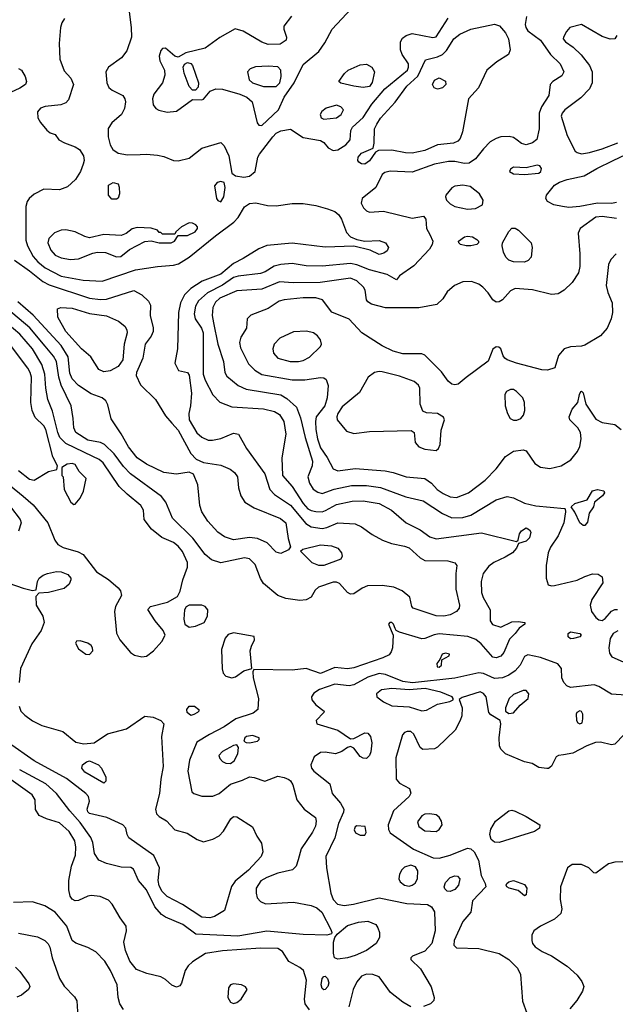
# Model space of a CAD drawing. Extents: x 1173029 to 1307123, y 522559 to 678521.
# Tile 257 of 623: x 1246283 to 1250048, y 589642 to 595865. Entities that reach past the tile are written whole.
import ezdxf

# ---------------------------------------------------------------- set-up
doc = ezdxf.new("R2010")
doc.units = 0

msp = doc.modelspace()

# ---------------------------------------------------------------- linework, layer by layer
at = {"layer": '0CON10XD'}
for points in [[(1246975.8, 595915), (1246988.7, 595815), (1246989.1, 595755), (1246961.1, 595668.9), (1246926.3, 595623.7), (1246844.8, 595565.2), (1246826.9, 595535), (1246833.3, 595465), (1246846.9, 595436.9), (1246868.6, 595418.6), (1246935, 595386.1), (1246948.2, 595365), (1246951.3, 595345), (1246946.3, 595303.7), (1246926.8, 595265), (1246866.8, 595213.2), (1246842.4, 595177.6), (1246842.3, 595125), (1246854.7, 595074.7), (1246871.9, 595045), (1246905, 595020.9), (1246965, 595011.5), (1247045, 595012.3), (1247085, 595015.4), (1247155, 595009.6), (1247195, 595000.5), (1247255, 594975.6), (1247285, 594972.5), (1247355, 594990), (1247435, 595052.9), (1247555, 595088.6), (1247575, 595068), (1247605.6, 595005), (1247624.3, 594894.3), (1247647.9, 594877.9), (1247699.3, 594869.3), (1247735, 594876.2), (1247772.7, 594905), (1247789.1, 594995), (1247799.1, 595015), (1247882.6, 595125), (1247905, 595146.8), (1247935, 595163.4), (1247995, 595173.1), (1248075, 595120), (1248185, 595101.2), (1248205, 595089.4), (1248234, 595054), (1248265, 595037.5), (1248295, 595041.9), (1248345, 595074.1), (1248372.3, 595105), (1248377.1, 595165), (1248387.7, 595185), (1248455, 595246.1), (1248509.9, 595330.1), (1248592, 595428), (1248734.1, 595545), (1248741.6, 595565), (1248740.3, 595585), (1248701.5, 595645), (1248690.5, 595675), (1248690.5, 595725), (1248702.7, 595747.3), (1248725.8, 595765), (1248765, 595776.8), (1248895, 595753.3), (1248915, 595755.7), (1248992.9, 595875)], [(1248002.2, 595887.8), (1247953.3, 595825), (1247952.9, 595805), (1247970.8, 595755), (1247967.5, 595735), (1247928.8, 595711.2), (1247855, 595709.1), (1247815, 595722.5), (1247695, 595792.5), (1247645, 595807.5), (1247548.2, 595751.8), (1247455.8, 595685.8), (1247332.5, 595655), (1247285, 595627.5), (1247264, 595634), (1247205, 595684), (1247185, 595682), (1247175, 595671.2), (1247165.7, 595635), (1247170, 595605), (1247198.8, 595545), (1247200, 595515), (1247185.6, 595465), (1247131.5, 595395), (1247122.2, 595365), (1247127.6, 595327.6), (1247144.3, 595304.3), (1247162.9, 595292.9), (1247215, 595280), (1247275, 595286.2), (1247375, 595360), (1247435, 595357.5), (1247445, 595362.5), (1247487.5, 595412.5), (1247522.7, 595427.3), (1247565, 595426.3), (1247675, 595394.7), (1247719.4, 595375), (1247751.9, 595345), (1247783.8, 595213.8), (1247795, 595198), (1247815, 595195.7), (1247918.5, 595295), (1247955.2, 595375), (1248017.6, 595465), (1248075, 595581.9), (1248175.3, 595664.7), (1248212, 595718), (1248258.6, 595805), (1248380, 595935)], [(1249486.1, 595885), (1249478.4, 595835), (1249481.8, 595815), (1249494.8, 595794.8), (1249575, 595736.2), (1249637.9, 595645), (1249699.1, 595585), (1249723.1, 595535), (1249710.7, 595509.3), (1249652.5, 595475), (1249635.6, 595455), (1249627.8, 595385), (1249582.5, 595315), (1249567.1, 595275), (1249566.4, 595175), (1249552.6, 595107.4), (1249525, 595087.5), (1249485, 595073.2), (1249455, 595082.9), (1249427.5, 595102.5), (1249405, 595120), (1249376.8, 595126.8), (1249325, 595124.4), (1249295, 595114.4), (1249257.9, 595092.1), (1249215, 595049.4), (1249164.8, 594985.2), (1249125, 594958), (1249095, 594955.9), (1249035, 594968.8), (1248995, 594968.3), (1248905, 594952.8), (1248765, 594900.4), (1248625, 594907.8), (1248591.1, 594898.9), (1248575, 594887.1), (1248535, 594803.5), (1248447.5, 594735), (1248442.9, 594705), (1248457.1, 594675), (1248475, 594657.1), (1248495, 594649.4), (1248582.5, 594655), (1248765, 594610), (1248835, 594624), (1248850.8, 594605), (1248855.7, 594545), (1248876.8, 594506.8), (1248894.5, 594465), (1248890.9, 594445), (1248874.6, 594415), (1248775, 594309.5), (1248683.3, 594245), (1248665, 594220), (1248606.2, 594255), (1248493.8, 594283.8), (1248414.5, 594314.5), (1248375, 594323.5), (1248195, 594307.3), (1248095, 594309.1), (1248005, 594322.9), (1247935, 594317.6), (1247892.9, 594307.1), (1247835, 594270.8), (1247805, 594259.7), (1247665, 594244.8), (1247635, 594235.7), (1247565, 594187.5), (1247471.4, 594138.6), (1247412.7, 594087.3), (1247395.3, 594055), (1247386.7, 594005), (1247392, 593975), (1247432, 593915), (1247442.4, 593885), (1247443, 593625), (1247455, 593585.6), (1247503.4, 593493.4), (1247548.3, 593448.3), (1247625, 593418.5), (1247825.2, 593405.2), (1247895, 593388.2), (1247925, 593370), (1247952.4, 593325), (1247966.7, 593245), (1247940.5, 593095), (1247945, 592984), (1248005.2, 592915.2), (1248075, 592807.2), (1248105, 592774.2), (1248125, 592762.1), (1248155, 592755.8), (1248195, 592755.2), (1248217.4, 592762.6), (1248285, 592800.3), (1248385, 592822.6), (1248455, 592823.1), (1248555, 592806.5), (1248634.1, 592764.1), (1248725.4, 592685.4), (1248815, 592640), (1248876.3, 592596.3), (1248915, 592583.5), (1249201.9, 592621.9), (1249423, 592567), (1249433.8, 592576.2), (1249443.1, 592615), (1249455, 592634.3), (1249485, 592652.2), (1249505, 592641.4), (1249514.4, 592625), (1249505, 592590.8), (1249485, 592569.4), (1249436.7, 592553.3), (1249424.2, 592525), (1249399.4, 592495), (1249351.3, 592468.7), (1249280, 592435), (1249249.5, 592410.5), (1249213.9, 592365), (1249199.6, 592315), (1249202.5, 592245), (1249213.3, 592213.3), (1249257.5, 592135), (1249257.1, 592065), (1249271.5, 592041.5), (1249324.1, 592025.9), (1249395, 592058.1), (1249435, 592060.8), (1249477.5, 592055), (1249477.5, 592045), (1249440.5, 592019.5), (1249416.2, 591985), (1249380.4, 591949.6), (1249344.5, 591865), (1249325, 591842.9), (1249295, 591831.5), (1249275, 591835.5), (1249200.8, 591920.8), (1249166.5, 591946.5), (1249117, 591967), (1248935, 591984.2), (1248902.7, 591977.3), (1248845, 591953.1), (1248825, 591952.1), (1248684.2, 591994.2), (1248663.8, 592003.8), (1248656, 592016), (1248646, 592045), (1248635, 592053.8), (1248622.5, 592055), (1248613.8, 592045), (1248643.9, 591973.9), (1248639.4, 591895), (1248631.4, 591868.6), (1248618.6, 591851.4), (1248579.4, 591830.6), (1248395, 591767.3), (1248355, 591762.7), (1248275, 591771.3), (1248185, 591732.2), (1248094.2, 591764.2), (1248005, 591754), (1247762.5, 591757.5), (1247756.4, 591743.6), (1247759.1, 591705), (1247793.2, 591575), (1247787.8, 591505), (1247758.8, 591481.2), (1247649.2, 591445), (1247575.2, 591394.8), (1247482.5, 591347.5), (1247402.4, 591297.6), (1247356.1, 591185), (1247345.3, 591115.3), (1247371.2, 590985), (1247383.2, 590973.2), (1247435, 590956.9), (1247505, 590958.1), (1247545, 590974.4), (1247615, 591033.6), (1247692.2, 591057.8), (1247735, 591079.2), (1247765, 591075.8), (1247832.1, 591052.1), (1247915, 591083.1), (1247954.1, 591075.9), (1247985, 591062.5), (1247995.8, 591055), (1248009.7, 591029.7), (1248035.6, 590935), (1248081.4, 590875), (1248152.5, 590822.5), (1248158.3, 590798.3), (1248153, 590767), (1248135, 590730), (1248063.3, 590625), (1248044.5, 590555.5), (1248031.4, 590515), (1248007.7, 590492.3), (1247915, 590470), (1247845, 590443.4), (1247808.6, 590421.4), (1247778.8, 590375), (1247777.1, 590345), (1247785.5, 590315), (1247805, 590291.8), (1247837.1, 590277.1), (1248015, 590287.2), (1248125.3, 590265.3), (1248161.7, 590251.7), (1248192.7, 590225), (1248250.8, 590115), (1248256.7, 590095), (1248253.3, 590086.7), (1248225, 590079.2), (1248075, 590082.5), (1247845, 590104.7), (1247661.3, 590071.3), (1247574.2, 590075.8), (1247395.9, 590085.9), (1247315, 590146.6), (1247205, 590191.8), (1247178.7, 590208.7), (1247137.7, 590257.7), (1247085, 590364.5), (1247034.2, 590425), (1247002.5, 590495), (1246985, 590506.7), (1246925, 590508.9), (1246831.7, 590531.7), (1246783.5, 590553.5), (1246756.5, 590595), (1246745.5, 590665), (1246732.1, 590695), (1246665, 590791.6), (1246599.3, 590865), (1246515.4, 590975), (1246447.5, 591035), (1246283.3, 591123.3)], [(1246567, 595873), (1246550, 595845), (1246542, 595815), (1246533.1, 595715), (1246536.9, 595615), (1246565, 595541.2), (1246605.8, 595495), (1246622.9, 595455), (1246592.1, 595357.9), (1246575, 595340), (1246542.9, 595327.1), (1246445, 595315.9), (1246414.7, 595305.3), (1246396.4, 595283.6), (1246398.5, 595245), (1246415, 595214.3), (1246455, 595166.7), (1246475, 595150), (1246508.3, 595138.3), (1246530, 595105), (1246565.7, 595085.7), (1246635, 595061.9), (1246660.8, 595045), (1246685.6, 595005), (1246690, 594975), (1246685, 594952.5), (1246668.6, 594905), (1246636.1, 594853.9), (1246585, 594809.5), (1246535, 594790.4), (1246435, 594794.5), (1246375, 594762.7), (1246342.9, 594735), (1246330, 594715), (1246321.8, 594685), (1246322.1, 594472.1), (1246333.2, 594435), (1246368.5, 594368.5), (1246397.1, 594335), (1246445, 594297.2), (1246544.8, 594244.8), (1246685, 594219.4), (1246805, 594212.9), (1247015, 594283.1), (1247155, 594305.3), (1247255, 594313.5), (1247287.7, 594322.3), (1247355, 594364), (1247520.4, 594499.6), (1247636.2, 594585), (1247664.1, 594615), (1247705, 594681.8), (1247735, 594702.9), (1247775, 594706.4), (1247850.6, 594690.6), (1247905, 594687.7), (1248005, 594703.1), (1248075, 594702.7), (1248155, 594691.4), (1248229.7, 594669.7), (1248275, 594651.8), (1248301.3, 594631.3), (1248318.2, 594605), (1248349.4, 594519.4), (1248375, 594491.9), (1248415, 594475.5), (1248465, 594465.5), (1248555, 594469.5), (1248596, 594455), (1248613.8, 594425), (1248606.2, 594405), (1248585, 594389.2), (1248555, 594381.4), (1248498.3, 594408.3), (1248394.5, 594434.5), (1248215, 594427.2), (1248005, 594451.9), (1247845, 594438), (1247795, 594417.2), (1247696.5, 594355), (1247635, 594324.8), (1247555, 594257.3), (1247437.4, 594212.6), (1247364.5, 594165.5), (1247325.8, 594125), (1247299.5, 594075), (1247287.7, 594015), (1247280.9, 593785), (1247264, 593695), (1247287, 593647), (1247345, 593636), (1247355, 593617.5), (1247369.2, 593505), (1247363.5, 593425), (1247352.3, 593375), (1247354.1, 593335), (1247402.6, 593252.6), (1247435, 593225.4), (1247475, 593207.9), (1247502.8, 593207.2), (1247555, 593217.8), (1247635, 593251.9), (1247665.5, 593245.5), (1247717.1, 593155), (1247833.1, 592995), (1247865.4, 592895), (1247894.8, 592864.8), (1247995, 592797.5), (1248091.5, 592681.5), (1248125, 592659.4), (1248195, 592648), (1248225.3, 592654.7), (1248295, 592684.4), (1248405, 592677.5), (1248445, 592659.4), (1248510.7, 592610.7), (1248577.5, 592575), (1248633.8, 592553.8), (1248715, 592538.2), (1248745, 592526.7), (1248815, 592464.2), (1248845, 592446.8), (1248990, 592445), (1249035, 592432.5), (1249047.1, 592415), (1249040.6, 592365), (1249040.5, 592265), (1249063.1, 592165), (1249061.9, 592145), (1249045, 592124.5), (1249005, 592103.1), (1248965, 592095.3), (1248915, 592096.5), (1248771.2, 592145), (1248761.2, 592155), (1248750, 592215), (1248702, 592255), (1248647.6, 592277.6), (1248575, 592289.6), (1248482.4, 592287.6), (1248447.4, 592272.6), (1248395, 592235.7), (1248375, 592234.2), (1248355, 592244.2), (1248305, 592300.5), (1248285, 592309.6), (1248265, 592309.2), (1248172.4, 592277.6), (1248151.8, 592258.2), (1248125, 592215.8), (1248095, 592198.1), (1248055, 592193.1), (1247965, 592205.7), (1247915, 592226), (1247825, 592300.8), (1247805, 592332), (1247771.9, 592421.9), (1247735, 592457.3), (1247703.4, 592463.4), (1247555, 592431.9), (1247495, 592450), (1247455, 592485.5)], [(1248465, 594952.2), (1248444.6, 594954.6), (1248428, 594965), (1248421.4, 594975), (1248421.9, 594995), (1248445, 595021.5), (1248517.5, 595052.5), (1248524.6, 595085), (1248527.1, 595175), (1248540.3, 595205), (1248565, 595241.5), (1248656.6, 595343.4), (1248731.1, 595445), (1248801.1, 595508.9), (1248848, 595612), (1248925, 595630), (1248955.2, 595644.8), (1248980.7, 595669.3), (1249028.7, 595745), (1249065, 595773.5), (1249135, 595804.2), (1249285, 595836.7), (1249315.4, 595825.4), (1249355, 595782.5), (1249372.7, 595745), (1249384.4, 595675), (1249374.2, 595645), (1249298.8, 595598.8), (1249235.6, 595545), (1249184.3, 595435), (1249119.4, 595365), (1249083.4, 595156.6), (1249067.5, 595115), (1249052.3, 595097.7), (1249025, 595084.7), (1248925, 595074.6), (1248845, 595037.4), (1248765, 595021.8), (1248722.6, 595022.6), (1248635, 595039.5), (1248552.1, 595037.9), (1248531.7, 595028.3), (1248495, 594972.2), (1248465, 594952.2)], [(1250059.1, 595765), (1250045.7, 595745), (1250015, 595740.9), (1249965, 595758.5), (1249835, 595835.5), (1249761.2, 595815), (1249739.3, 595790.7), (1249720, 595755), (1249719.4, 595745), (1249734.4, 595725), (1249782, 595692), (1249833.6, 595643.7), (1249884.7, 595574.7), (1249902.9, 595535), (1249902.9, 595465), (1249885, 595427.1), (1249829.9, 595370.1), (1249728.5, 595295), (1249712.5, 595275), (1249706.5, 595255), (1249743.1, 595133.1), (1249794, 595035), (1249806.7, 595025), (1249835, 595016.9), (1249885.5, 595025.5), (1249965, 595047.9), (1250063.4, 595086.6)], [(1247395, 595420), (1247375, 595420), (1247355, 595442), (1247324, 595526), (1247316.7, 595565), (1247326.1, 595583.9), (1247345, 595593.8), (1247365, 595588), (1247375.7, 595575), (1247414, 595465), (1247411.7, 595438.3), (1247395, 595420)], [(1248455, 595436.8), (1248395, 595444.1), (1248313.6, 595463.6), (1248300, 595475), (1248336.2, 595525), (1248360, 595545), (1248435, 595580.4), (1248475, 595583.8), (1248508.9, 595565), (1248525.5, 595535), (1248511.2, 595468.8), (1248495, 595443.1), (1248455, 595436.8)], [(1246275, 595557.1), (1246295, 595546), (1246316.9, 595505), (1246327.1, 595475), (1246320, 595455), (1246285, 595431.2), (1246226.2, 595403.8)], [(1247825, 595442.5), (1247905, 595443.5), (1247928.4, 595465), (1247936.7, 595505), (1247934.6, 595545), (1247915, 595567.1), (1247855, 595571.1), (1247773.7, 595566.3), (1247741.2, 595555), (1247723.8, 595535), (1247733.8, 595485), (1247756, 595465), (1247825, 595442.5)], [(1248925, 595425.4), (1248903.6, 595433.6), (1248893.1, 595455), (1248905, 595482.5), (1248935, 595496.5), (1248975, 595475.6), (1248977.8, 595455), (1248955, 595434.6), (1248925, 595425.4)], [(1248206.8, 595236.8), (1248285, 595244.6), (1248315.6, 595265), (1248330, 595295), (1248313.8, 595315), (1248285.4, 595325.4), (1248220, 595305), (1248192.5, 595285), (1248182.5, 595265), (1248190, 595245), (1248206.8, 595236.8)], [(1249755, 594678.4), (1249715, 594683.5), (1249658.8, 594695), (1249620, 594715), (1249608.6, 594735), (1249613.3, 594755), (1249665, 594820), (1249695, 594838.2), (1249745, 594855.3), (1249851.8, 594878.2), (1249930.6, 594925), (1250034.4, 594975), (1250115, 595012.7)], [(1249475, 594885.5), (1249565, 594894.5), (1249577.1, 594905), (1249580.8, 594925), (1249570.8, 594940.8), (1249555, 594945.7), (1249485, 594929.5), (1249405, 594932.9), (1249385, 594921.2), (1249378.8, 594905), (1249405, 594890.5), (1249475, 594885.5)], [(1246895, 594731.2), (1246865, 594731.2), (1246843.8, 594755), (1246845, 594820), (1246873.9, 594836.1), (1246905, 594826.7), (1246913, 594807), (1246913.8, 594765), (1246905, 594737.5), (1246895, 594731.2)], [(1247555, 594714.2), (1247573.1, 594745), (1247582.9, 594805), (1247576.2, 594835), (1247555, 594842.5), (1247531.2, 594835), (1247514.3, 594815), (1247527.5, 594735), (1247535, 594721.2), (1247555, 594714.2)], [(1249115, 594668.2), (1249165, 594672.5), (1249208.8, 594695), (1249213.1, 594725), (1249189.4, 594765), (1249131.2, 594811.2), (1249085, 594818.2), (1249035, 594812.5), (1249015, 594801.2), (1248978, 594755), (1248974, 594745), (1248982, 594725), (1249005, 594701.9), (1249035, 594683.5), (1249115, 594668.2)], [(1250055, 594708.6), (1250025, 594703.3), (1249935, 594704.8), (1249825, 594684.2), (1249755, 594678.4)], [(1250055, 594608.9), (1249965, 594621.6), (1249925, 594616.4), (1249825.6, 594545), (1249813.1, 594515), (1249823.8, 594385), (1249823.8, 594305), (1249816.2, 594265), (1249775.3, 594204.7), (1249725, 594155.7), (1249688, 594132), (1249645, 594127.8), (1249525, 594158.5), (1249415, 594165.6), (1249385, 594150.8), (1249335, 594094), (1249315, 594082), (1249295, 594080), (1249275, 594094), (1249245, 594139.4), (1249211.9, 594175), (1249185, 594193.6), (1249139.6, 594209.6), (1249085, 594207.3), (1249032, 594185), (1248986, 594145), (1248959.1, 594100.9), (1248920, 594065), (1248806.2, 594043.8), (1248595, 594044.6), (1248506.4, 594066.4), (1248485, 594080.8), (1248475.7, 594095), (1248466.7, 594155), (1248457.5, 594175), (1248413.6, 594215), (1248375, 594231.1), (1248183, 594203), (1248012.2, 594202.2), (1247925, 594208.6), (1247815, 594162.6), (1247655, 594151.9), (1247548.9, 594105), (1247520.8, 594079.2), (1247504.8, 594045), (1247500.5, 593995), (1247508.2, 593948.2), (1247534.8, 593814.8), (1247571.1, 593705), (1247579.1, 593635), (1247592.2, 593612.2), (1247665, 593551.8), (1247715, 593528.7), (1247935, 593493.6), (1247971.3, 593471.3), (1248032.7, 593415), (1248058.1, 593348.1), (1248087.1, 593225), (1248134.2, 593075), (1248132.9, 593045), (1248104, 592975), (1248115, 592936), (1248138.5, 592898.5), (1248167.7, 592877.7), (1248195, 592871.1), (1248271.8, 592898.2), (1248380.1, 592920.1), (1248475, 592920.5), (1248565, 592907.8), (1248725, 592849.5), (1248833.9, 592823.9), (1248955, 592742.9), (1249016, 592716), (1249085, 592718.9), (1249135, 592733.8), (1249295, 592829.4), (1249365, 592850.8), (1249405, 592843.2), (1249475, 592810), (1249545, 592791.8), (1249726.4, 592776.4), (1249732.5, 592772.5), (1249734, 592754), (1249722.3, 592685), (1249687.7, 592602.3), (1249639.6, 592530.4), (1249624.4, 592494.4), (1249610.5, 592415), (1249610.6, 592335), (1249625, 592293.3), (1249645, 592285.8), (1249665, 592288.1), (1249807.2, 592322.8), (1249855, 592346), (1249905, 592361.4), (1249939.7, 592359.7), (1249965, 592343.3), (1249969.2, 592305), (1249900.6, 592199.4), (1249889.1, 592165), (1249897.9, 592125), (1249925, 592087.1), (1249945, 592071.4), (1249965, 592067.5), (1249985, 592080.8), (1250025, 592126), (1250045, 592137.5), (1250062.3, 592137.7)], [(1246605, 594348.9), (1246655, 594352.9), (1246745, 594389.4), (1246775, 594395.5), (1246825, 594392.7), (1246895, 594366.9), (1246922.6, 594367.4), (1246977.9, 594412.1), (1247075, 594463.8), (1247115, 594466.2), (1247165, 594454.3), (1247240, 594455), (1247262.5, 594465), (1247285, 594500), (1247345, 594500.9), (1247393.3, 594525), (1247408.1, 594545), (1247407.1, 594555), (1247397.5, 594567.5), (1247375, 594579.5), (1247355, 594580), (1247305.8, 594555), (1247270, 594525), (1247265, 594510), (1247185, 594510), (1247175, 594520), (1247165, 594520), (1247153.6, 594533.6), (1247115, 594547.1), (1247025, 594552), (1246995, 594543.8), (1246955.7, 594514.3), (1246925, 594501.4), (1246815, 594507.3), (1246725, 594487.1), (1246695, 594493.8), (1246634, 594524), (1246575, 594537.1), (1246545, 594535.4), (1246502.3, 594517.7), (1246468.5, 594481.5), (1246461.5, 594455), (1246479.2, 594409.2), (1246507.3, 594377.3), (1246545, 594358.9), (1246605, 594348.9)], [(1249475, 594333.3), (1249405, 594335.5), (1249376.2, 594345), (1249355.7, 594365), (1249341.4, 594395), (1249332.5, 594435), (1249335.7, 594455), (1249375, 594525.8), (1249395, 594546.5), (1249415, 594546.5), (1249436.2, 594535), (1249515.8, 594455), (1249522.5, 594425), (1249515.8, 594365), (1249497.4, 594342.6), (1249475, 594333.3)], [(1249135, 594434.6), (1249105, 594434.6), (1249070, 594445), (1249058.8, 594455), (1249058, 594465), (1249095, 594492.9), (1249115, 594497.5), (1249145, 594492.9), (1249174, 594475), (1249183.8, 594465), (1249183.8, 594455), (1249173.3, 594445), (1249135, 594434.6)], [(1246251.3, 594345), (1246345, 594277.1), (1246430.3, 594210.3), (1246469.1, 594189.1), (1246725, 594105.8), (1246795, 594096.2), (1246831.2, 594098.8), (1247003.9, 594153.9), (1247055.8, 594125.8), (1247096.7, 594085), (1247110.7, 594060.7), (1247107.1, 593995), (1247127.2, 593917.2), (1247126.5, 593895), (1247113.5, 593865), (1247075.5, 593815), (1247062, 593725), (1247021.3, 593635), (1247018.7, 593615), (1247047.3, 593557.3), (1247141.8, 593465), (1247205, 593360.6), (1247244.5, 593315), (1247285, 593270.4), (1247365, 593123.1), (1247398.1, 593088.1), (1247445.4, 593065.4), (1247555, 593050), (1247613.8, 593023.8), (1247642.2, 593002.2), (1247660, 592975), (1247666.9, 592905), (1247680.6, 592855), (1247706.3, 592816.3), (1247765, 592779.1), (1247932.6, 592712.6), (1247965.6, 592685), (1247980, 592585), (1247996.2, 592533.8), (1247983.3, 592515), (1247935, 592490.9), (1247905, 592498.5), (1247848.1, 592558.1), (1247785.8, 592585.8), (1247735, 592591.8), (1247635, 592577.8), (1247577.1, 592597.1), (1247536.4, 592626.4), (1247472.2, 592695), (1247434, 592754), (1247422.3, 592795), (1247410.4, 592925), (1247382.1, 592992.1), (1247355.5, 593005.5), (1247275, 592992), (1247195, 593003.2), (1247084.4, 593055), (1247025, 593096.5), (1246971.1, 593165), (1246925, 593248.1), (1246861.1, 593341.1), (1246840.5, 593430.5), (1246827.8, 593455), (1246805, 593474.4), (1246735, 593501.1), (1246655, 593552.5), (1246615, 593594.6), (1246601.1, 593631.1), (1246588.8, 593735), (1246546.2, 593805), (1246367.5, 593997.5), (1246271.8, 594081.8)], [(1250054.3, 594385.7), (1250020.9, 594349.1), (1250005, 594316.7), (1249991.5, 594185), (1250000.7, 594140.7), (1250028, 594075), (1250030.6, 594015), (1250021.8, 593975), (1249997.7, 593915), (1249955, 593866.2), (1249855, 593807.8), (1249835, 593801.1), (1249765, 593798), (1249725.9, 593784.1), (1249688.3, 593741.7), (1249666.4, 593663.6), (1249619.5, 593650.5), (1249585, 593652.5), (1249424.6, 593694.6), (1249365.8, 593715.8), (1249350, 593725), (1249340, 593740), (1249323.8, 593785), (1249312.5, 593795), (1249295, 593798), (1249275, 593783.3), (1249245, 593706.7), (1249105, 593604), (1249055, 593561.4), (1249035, 593557.1), (1249015, 593561.9), (1248991.1, 593581.1), (1248949.6, 593639.6), (1248845, 593744.4), (1248825, 593753.1), (1248705, 593753.5), (1248645, 593769.5), (1248575, 593802.5), (1248445.9, 593885.9), (1248365, 593971.9), (1248256.6, 594016.6), (1248196.9, 594095), (1248155, 594107.6), (1248075, 594107.6), (1247955, 594094.5), (1247924, 594085), (1247855, 594040), (1247745, 593997.5), (1247721.2, 593975), (1247716.2, 593915), (1247680.7, 593859.3), (1247673.5, 593825), (1247678.3, 593791.7), (1247729.6, 593689.6), (1247770.4, 593650.4), (1247815, 593623.4), (1248005, 593588), (1248085, 593588), (1248185, 593603.3), (1248205, 593601.4), (1248220.3, 593590.3), (1248233.3, 593553.3), (1248226.5, 593475), (1248211.4, 593425), (1248158.4, 593355), (1248153.2, 593325), (1248155.6, 593275), (1248166.3, 593215), (1248185, 593159.5), (1248227.8, 593097.8), (1248265.2, 593025.2), (1248295, 593013.2), (1248405, 593027.2), (1248592.7, 593012.7), (1248645, 593002.9), (1248725.5, 592974.5), (1248845.4, 592965.4), (1248886.2, 592936.2), (1248923.3, 592895), (1248960.1, 592870.1), (1249005, 592849.7), (1249045, 592845.9), (1249120, 592875), (1249226.2, 592955), (1249295, 593026.9), (1249355, 593104.4), (1249405, 593137.8), (1249465, 593147.1), (1249485, 593140), (1249539.8, 593059.8), (1249575, 593036.5), (1249635, 593028.8), (1249705.8, 593045), (1249768, 593082), (1249810.4, 593135), (1249823.5, 593166.5), (1249831.8, 593215), (1249828.9, 593255), (1249811.1, 593285), (1249761.9, 593335), (1249756.9, 593355), (1249775, 593403.3), (1249811.2, 593445), (1249821.2, 593495), (1249830, 593515), (1249835, 593517.5), (1249845, 593507.5), (1249861.4, 593435), (1249925, 593339.4), (1249965, 593320), (1250045, 593307.1), (1250086, 593275)], [(1247455, 592485.5), (1247377.3, 592587.3), (1247248.2, 592715), (1247206.1, 592816.1), (1247180.6, 592850.6), (1246984.2, 592994.2), (1246939.9, 593039.9), (1246879.9, 593119.9), (1246820, 593180), (1246795, 593192.2), (1246715, 593206.7), (1246637.7, 593255), (1246624.6, 593285), (1246622.3, 593345), (1246609.3, 593425), (1246544.8, 593554.8), (1246530.6, 593605), (1246515.2, 593705), (1246497.3, 593737.3), (1246445, 593800.9), (1246346.9, 593916.9), (1246160, 594075)], [(1246815, 593640), (1246783, 593653), (1246734, 593734), (1246675, 593784.6), (1246574.7, 593895), (1246524.4, 593985), (1246522.3, 594037.7), (1246544.3, 594045.7), (1246615, 594041.1), (1246725, 594008.1), (1246832.9, 593992.9), (1246908.6, 593958.6), (1246947.2, 593927.2), (1246961.1, 593905), (1246963.3, 593885), (1246944.1, 593815), (1246935.3, 593715), (1246905, 593672.3), (1246855, 593644.7), (1246815, 593640)], [(1247055, 591838.5), (1247085, 591842.2), (1247130, 591875), (1247181.4, 591935), (1247203.3, 591975), (1247191.2, 592005), (1247140, 592065), (1247092.7, 592137.3), (1247110, 592155), (1247216.9, 592183.1), (1247280, 592220), (1247297.7, 592252.3), (1247315.4, 592325.4), (1247344.8, 592405), (1247344.8, 592435), (1247312.9, 592502.9), (1247285, 592538), (1247255, 592559.7), (1247182.1, 592592.1), (1247116.4, 592645), (1247070, 592705), (1247065.6, 592765), (1247048.9, 592795), (1246962.5, 592865), (1246913.1, 592915), (1246810, 593065), (1246785.2, 593085.2), (1246746.2, 593103.8), (1246575, 593185.8), (1246537.1, 593225), (1246523.8, 593255), (1246491.5, 593391.5), (1246460.3, 593465), (1246447.9, 593535), (1246442.2, 593625), (1246422.5, 593685), (1246365, 593784.7), (1246285, 593876.4), (1246203.4, 593945)], [(1248045, 593704.6), (1248075, 593711.2), (1248115, 593731.8), (1248185, 593798.8), (1248191.1, 593815), (1248185, 593841.2), (1248166.1, 593866.1), (1248140, 593885), (1248096.1, 593896.1), (1248015, 593891.8), (1247928.3, 593851.7), (1247892.5, 593815), (1247883.5, 593785), (1247887.3, 593757.3), (1247915, 593725.6), (1247992.5, 593705), (1248045, 593704.6)], [(1246375, 592954.5), (1246465, 593008.8), (1246518.3, 593021.7), (1246522.5, 593045), (1246492.9, 593102.9), (1246448.3, 593275), (1246435, 593297.1), (1246380.5, 593350.5), (1246361.8, 593395), (1246354.2, 593445), (1246358.3, 593605), (1246350.5, 593635), (1246335, 593662.7), (1246225, 593807.9)], [(1248915, 593141.8), (1248930.9, 593155), (1248940.4, 593179.6), (1248948.5, 593271.5), (1248969.2, 593335), (1248963, 593353), (1248925, 593375.6), (1248855, 593379.2), (1248831.4, 593391.4), (1248814.7, 593434.7), (1248813.6, 593535), (1248803.3, 593555), (1248777.4, 593577.4), (1248685, 593611.3), (1248575, 593638.5), (1248555, 593640.9), (1248525.4, 593634.6), (1248485.8, 593605), (1248432.4, 593507.6), (1248322.1, 593417.9), (1248294.5, 593375), (1248288.1, 593355), (1248290.6, 593335), (1248349.4, 593265), (1248395, 593249.2), (1248495, 593262.5), (1248758.3, 593268.3), (1248776.2, 593255), (1248782.7, 593192.7), (1248805.5, 593165.5), (1248845, 593150.9), (1248915, 593141.8)], [(1249405, 593332.7), (1249425, 593333.8), (1249451.2, 593345), (1249468.8, 593365), (1249476.2, 593395), (1249473.8, 593445), (1249463.3, 593475), (1249423.8, 593515), (1249405, 593526.9), (1249385, 593528.1), (1249361.2, 593515), (1249350, 593495), (1249352.2, 593425), (1249366.7, 593375), (1249383.1, 593345), (1249405, 593332.7)], [(1246625, 592800), (1246635, 592803.3), (1246665, 592841.2), (1246687.1, 592885), (1246703.8, 592965), (1246659.7, 593009.7), (1246635, 593054), (1246615, 593059.4), (1246583.4, 593056.6), (1246550, 593035), (1246550, 592985), (1246557.5, 592975), (1246564, 592895), (1246606.7, 592815), (1246625, 592800)], [(1246275, 593015.4), (1246345, 592960), (1246375, 592954.5)], [(1246225, 592918.4), (1246305, 592853.4), (1246368.3, 592798.3), (1246461.2, 592685), (1246505.7, 592575.7), (1246525, 592548.5), (1246559.1, 592529.1), (1246652.3, 592502.3), (1246684.2, 592485), (1246769.2, 592375), (1246845, 592326.7), (1246905.7, 592275), (1246920.8, 592255), (1246926, 592225), (1246889.2, 592155), (1246882.5, 592125), (1246895, 591987.5), (1246917.1, 591945), (1246984.3, 591865), (1247009.2, 591849.2), (1247055, 591838.5)], [(1249855, 592668.8), (1249845, 592668.8), (1249825, 592684), (1249792.7, 592752.7), (1249770, 592785), (1249792.3, 592807.7), (1249870, 592830), (1249905, 592886.7), (1249935, 592896), (1249975, 592887.5), (1249980, 592875), (1249968, 592855), (1249917.5, 592815), (1249910, 592785), (1249884.2, 592745.8), (1249871.7, 592688.3), (1249855, 592668.8)], [(1246225.4, 592785), (1246287.1, 592705), (1246292.5, 592685), (1246275, 592632.5)], [(1248205, 592414.7), (1248173.3, 592415), (1248131.4, 592431.4), (1248057.5, 592505), (1248072.7, 592517.3), (1248185, 592545.8), (1248255, 592540), (1248294.2, 592525), (1248317.1, 592495), (1248321.2, 592475), (1248313.9, 592456.1), (1248205, 592414.7)], [(1246215, 592302.5), (1246305, 592271.2), (1246365, 592257.5), (1246388.3, 592261.7), (1246396.2, 592315), (1246406, 592335), (1246432, 592355), (1246460, 592365), (1246515, 592377.9), (1246545, 592375.5), (1246587.7, 592357.7), (1246605.7, 592335), (1246607.1, 592325), (1246595, 592296.2), (1246565, 592269.2), (1246465, 592244.2), (1246405, 592240), (1246385, 592220), (1246388, 592165), (1246429.4, 592095), (1246438.1, 592055), (1246420, 592005), (1246359.5, 591920.5), (1246287.7, 591765), (1246279.6, 591675)], [(1247355, 592025.7), (1247395, 592031.9), (1247448.8, 592055), (1247471.2, 592095), (1247472, 592135), (1247456, 592155), (1247435, 592164.3), (1247355, 592164.2), (1247335.7, 592154.3), (1247324.3, 592135.7), (1247321.4, 592075), (1247328, 592045), (1247355, 592025.7)], [(1247625, 591704.2), (1247647.6, 591712.4), (1247699.7, 591750.3), (1247750, 591765), (1247741.1, 591875), (1247748.1, 591905), (1247767.5, 591945), (1247765.9, 591965.9), (1247635, 591990), (1247602, 591978), (1247582.5, 591955), (1247560, 591885), (1247562.3, 591762.3), (1247570, 591735), (1247586.1, 591716.1), (1247625, 591704.2)], [(1249765, 591951.2), (1249751.2, 591965), (1249750, 591985), (1249764.2, 591995.8), (1249825, 591986), (1249833.3, 591975), (1249825, 591963.8), (1249785, 591954), (1249765, 591951.2)], [(1250065, 592001.4), (1250034.5, 591985.5), (1250015, 591953.3), (1250008.5, 591895), (1250011.5, 591861.5), (1250027.2, 591837.2), (1250135, 591790)], [(1246725, 591852.5), (1246745.6, 591875), (1246744.2, 591895), (1246735, 591910), (1246715, 591924.2), (1246665, 591938.8), (1246642.3, 591937.7), (1246636.7, 591925), (1246655, 591887.5), (1246701.2, 591855), (1246725, 591852.5)], [(1250114.5, 591595.5), (1250025, 591602.1), (1249945, 591650.9), (1249915, 591660.9), (1249765, 591643.6), (1249741.4, 591655), (1249722.5, 591675), (1249710.9, 591705), (1249708.5, 591765), (1249685, 591794.5), (1249575, 591834.5), (1249495, 591851.1), (1249475, 591840), (1249448, 591785), (1249415, 591748.7), (1249375, 591721.6), (1249335, 591704.1), (1249285, 591700.6), (1249215, 591731.6), (1249185, 591736), (1249035, 591703.8), (1248765.8, 591674.2), (1248705, 591680.9), (1248595, 591726.2), (1248555, 591732.8), (1248485, 591710.2), (1248395, 591659.8), (1248365, 591654.4), (1248275, 591664.4), (1248179.4, 591630.6), (1248142.1, 591607.9), (1248127.3, 591585), (1248130.9, 591565), (1248155.3, 591535.3), (1248208.8, 591495), (1248206.7, 591485), (1248158, 591435), (1248161.2, 591415), (1248295, 591374), (1248375, 591320), (1248395, 591322), (1248465, 591358.1), (1248485, 591354.3), (1248500, 591335), (1248508.8, 591295), (1248502.7, 591237.3), (1248495, 591214.3), (1248475, 591195.6), (1248455, 591196.7), (1248435, 591208.1), (1248395, 591261.2), (1248375, 591272), (1248355, 591265.8), (1248320.2, 591239.8), (1248280, 591225), (1248215, 591236.2), (1248185, 591232.9), (1248144.3, 591205), (1248124.5, 591155), (1248127.9, 591135), (1248142.7, 591115), (1248244.3, 591035), (1248258.6, 590975), (1248312.2, 590912.2), (1248331.3, 590875), (1248330.8, 590855), (1248298.7, 590785), (1248275.2, 590694.8), (1248218.8, 590575), (1248221.8, 590505), (1248251, 590345), (1248264.7, 590305), (1248291.4, 590275), (1248335, 590266.6), (1248394, 590274), (1248555, 590313.5), (1248731.2, 590278.8), (1248861.8, 590271.8), (1248887.3, 590257.3), (1248906.3, 590226.3), (1248909.1, 590105), (1248888.9, 590025), (1248843.4, 589976.6), (1248766.7, 589945), (1248756.7, 589935), (1248756.7, 589925), (1248818, 589865), (1248885, 589751.2), (1248904.2, 589685), (1248901.4, 589665), (1248879.2, 589645), (1248835, 589627.1)], [(1248935, 591772.5), (1248950, 591785), (1248951.7, 591818.3), (1248997.5, 591845), (1249000, 591855), (1248975, 591861.2), (1248953.3, 591855), (1248940, 591820), (1248921.2, 591795), (1248923.3, 591775), (1248935, 591772.5)], [(1248825, 591496.6), (1248855, 591500.9), (1248925, 591538.4), (1249002.5, 591555), (1249022.5, 591565), (1249023.8, 591575), (1249016.2, 591585), (1248945.8, 591615), (1248847.1, 591637.1), (1248745, 591628.8), (1248635, 591638.4), (1248570.8, 591629.2), (1248538, 591605), (1248541.2, 591585), (1248584, 591554), (1248635, 591528.4), (1248745, 591521.4), (1248825, 591496.6)], [(1250105, 591346.9), (1250045, 591286), (1250025, 591282.5), (1249955, 591297.8), (1249923.6, 591296.4), (1249868.8, 591275), (1249780.9, 591229.1), (1249721.2, 591218.8), (1249690, 591215), (1249675, 591206.7), (1249645, 591147.5), (1249627, 591133), (1249615, 591132.5), (1249565, 591138.8), (1249523.2, 591163.2), (1249475, 591173.3), (1249354.2, 591224.2), (1249323.9, 591253.9), (1249316.2, 591275), (1249314, 591325), (1249324.2, 591415), (1249320, 591435), (1249261.2, 591471.2), (1249248.8, 591485), (1249231.8, 591585), (1249215, 591606.4), (1249195, 591616.1), (1249079.5, 591580.5), (1249061.2, 591568.8), (1249080, 591515), (1249078.8, 591465), (1249068, 591435), (1249036, 591375), (1248925, 591266), (1248905, 591256), (1248832.1, 591252.1), (1248814.5, 591264.5), (1248775, 591349.4), (1248755, 591365.6), (1248733.4, 591366.6), (1248715, 591359.2), (1248703.3, 591345), (1248661.2, 591198.8), (1248664, 591065), (1248685, 591040), (1248746.7, 591005), (1248756.4, 590976.4), (1248746, 590955), (1248646.2, 590865), (1248612.2, 590775), (1248615.5, 590745.5), (1248625, 590726), (1248772.7, 590622.7), (1248897.3, 590567.3), (1248935, 590565.5), (1249005, 590584), (1249115, 590628.9), (1249135, 590624.3), (1249156.2, 590606.2), (1249182.7, 590552.8), (1249201.3, 590455), (1249226.2, 590405), (1249230, 590385), (1249146.2, 590295), (1249136, 590225), (1249084.1, 590165.9), (1249029.5, 590045), (1249028.6, 590015), (1249045, 589998.1), (1249185.4, 589994.6), (1249313.3, 589963.3), (1249375, 589925.6), (1249429.5, 589869.5), (1249449.7, 589829.7), (1249462.3, 589662.3), (1249490, 589585)], [(1249375, 591478.6), (1249405, 591483.5), (1249447.8, 591532.2), (1249498.6, 591575), (1249502, 591605), (1249485.7, 591625.7), (1249465, 591625.7), (1249405, 591598.9), (1249377.1, 591575), (1249354.2, 591515), (1249354.2, 591494.2), (1249375, 591478.6)], [(1246279.5, 591525), (1246289.5, 591495), (1246315, 591468.2), (1246363.8, 591433.8), (1246423.4, 591403.4), (1246555, 591366.9), (1246637.7, 591297.7), (1246688.8, 591288.8), (1246754.7, 591295.3), (1246838.3, 591351.7), (1246957.8, 591382.2), (1247075, 591462.9), (1247127.1, 591457.1), (1247174.5, 591434.5), (1247194, 591415), (1247180.5, 591335), (1247190.5, 591145), (1247175.6, 591065), (1247167.8, 590975), (1247141.8, 590875), (1247147.8, 590845), (1247165, 590828.5), (1247211.8, 590801.8), (1247265, 590744.5), (1247342.8, 590722.8), (1247405, 590684.3), (1247445, 590667.5), (1247505, 590685.6), (1247545, 590705.6), (1247571.8, 590735), (1247617.1, 590812.9), (1247635, 590828.5), (1247655, 590827.3), (1247755, 590762.5), (1247782, 590705), (1247811.1, 590661.1), (1247820.5, 590605), (1247810.5, 590575), (1247730.5, 590489.5), (1247645, 590420), (1247622.8, 590387.2), (1247578, 590235), (1247515, 590196.4), (1247485, 590187.2), (1247435, 590192.8), (1247311.5, 590271.5), (1247215, 590323.1), (1247184.2, 590354.2), (1247165, 590391.4), (1247158.8, 590425), (1247166.4, 590505), (1247131.7, 590581.7), (1246973.7, 590693.7), (1246962.5, 590715), (1246954.2, 590755), (1246935.8, 590775), (1246835, 590821.3), (1246725, 590847.1), (1246715, 590857.1), (1246710.3, 590875), (1246724.7, 590925.3), (1246719.2, 590955), (1246701.8, 590975), (1246579.5, 591069.5), (1246375, 591179.6), (1246212.5, 591295)], [(1247365, 591468), (1247342.5, 591485), (1247340.8, 591505), (1247355, 591525.8), (1247387.5, 591525), (1247416.7, 591505), (1247416.7, 591495), (1247406.7, 591485), (1247385, 591474), (1247365, 591468)], [(1249825, 591413.3), (1249838.3, 591421.7), (1249844, 591445), (1249844, 591475), (1249835, 591493.3), (1249825, 591495.8), (1249805, 591486.7), (1249800, 591475), (1249802.5, 591435), (1249810.5, 591420.5), (1249825, 591413.3)], [(1247735, 591294.4), (1247787.5, 591305), (1247797.5, 591315), (1247796.7, 591325), (1247755, 591340), (1247716.7, 591335), (1247706.2, 591325), (1247700, 591305), (1247715.9, 591295.9), (1247735, 591294.4)], [(1247615, 591164.3), (1247639.2, 591180.8), (1247661.5, 591225), (1247665.8, 591265.8), (1247655, 591281.2), (1247635, 591278.1), (1247565, 591239.4), (1247542.9, 591215), (1247549.2, 591195), (1247565, 591176.2), (1247585.9, 591165.9), (1247615, 591164.3)], [(1246815, 591040), (1246695, 591109.2), (1246675.4, 591135), (1246680, 591155), (1246704.8, 591175.2), (1246725, 591180), (1246780.6, 591155), (1246800, 591135), (1246827, 591077), (1246827.3, 591052.7), (1246815, 591040)], [(1248115, 589605.6), (1248088.2, 589645), (1248082.8, 589675), (1248095.3, 589795), (1248077.5, 589855), (1248055, 589873.6), (1247985, 589911.5), (1247945, 589974.4), (1247915, 589993.8), (1247805, 589995.4), (1247565, 589978.9), (1247457.8, 589962.2), (1247375, 589910), (1247347.3, 589885), (1247330, 589855), (1247305.6, 589774.4), (1247295, 589759.1), (1247275, 589749.2), (1247245, 589761.5), (1247205, 589797.9), (1247175, 589814.6), (1247086.9, 589836.9), (1247020.9, 589860.9), (1246980, 589915), (1246952, 589982), (1246942.2, 590035), (1246958, 590105), (1246956.7, 590135), (1246917.7, 590187.7), (1246867.5, 590275), (1246845, 590300.8), (1246792, 590322), (1246735, 590329.1), (1246714.6, 590325.4), (1246655, 590297.3), (1246635, 590295.5), (1246615.3, 590305.3), (1246601.5, 590325), (1246593.1, 590365), (1246594.7, 590425), (1246610.6, 590515), (1246636.6, 590583.4), (1246638.1, 590635), (1246631.6, 590675), (1246595, 590733.6), (1246535, 590788.9), (1246453.3, 590813.3), (1246405.4, 590835.4), (1246383.7, 590873.7), (1246380.4, 590935), (1246362.9, 590965), (1246185, 591092.2)], [(1249315, 590664.5), (1249285, 590665.7), (1249263.4, 590683.4), (1249254.3, 590715), (1249261.2, 590748.8), (1249290.3, 590799.7), (1249375, 590864.2), (1249395, 590868.6), (1249415, 590862.9), (1249485, 590828.6), (1249571.2, 590775), (1249570, 590755), (1249536.6, 590733.4), (1249315, 590664.5)], [(1248915, 590734.5), (1248935, 590745.8), (1248952.9, 590775), (1248949.7, 590799.7), (1248934.4, 590824.4), (1248915, 590839.2), (1248875.5, 590845.5), (1248845, 590843.1), (1248826.3, 590833.7), (1248798.9, 590795), (1248806.5, 590765), (1248845, 590737.1), (1248915, 590734.5)], [(1248465, 590710), (1248473, 590727), (1248467.5, 590765), (1248415, 590770), (1248405, 590763.3), (1248398, 590745), (1248406.7, 590725), (1248435, 590710), (1248465, 590710)], [(1250095, 590541.1), (1250045, 590540), (1250005, 590530), (1249925, 590470), (1249913.6, 590473.6), (1249881.2, 590505), (1249835, 590524.3), (1249775, 590525.7), (1249745.7, 590505), (1249701.8, 590385), (1249700.9, 590305), (1249710.5, 590245), (1249703.9, 590216.1), (1249665, 590179.1), (1249576, 590135), (1249533.7, 590106.3), (1249520.9, 590079.1), (1249520, 590045), (1249524.3, 590025), (1249541.4, 590005), (1249585.4, 589975.4), (1249645, 589948.6), (1249745, 589882.5), (1249807.1, 589825), (1249837.5, 589785), (1249849.2, 589755), (1249841.4, 589725), (1249804.3, 589665), (1249762, 589612)], [(1248745, 590389.1), (1248765, 590393.6), (1248782.4, 590407.6), (1248798.1, 590435), (1248799.2, 590485), (1248785, 590510), (1248755, 590521.4), (1248715, 590507.5), (1248698.3, 590491.7), (1248684, 590465), (1248680, 590435), (1248689.2, 590415), (1248715, 590395.6), (1248745, 590389.1)], [(1249005, 590354.4), (1248985, 590357.1), (1248970.7, 590370.7), (1248966.9, 590385), (1248975, 590412), (1249005, 590443.5), (1249035, 590454.4), (1249051.9, 590451.9), (1249065.6, 590435), (1249057.1, 590395), (1249035, 590366.5), (1249005, 590354.4)], [(1249475, 590327.5), (1249435, 590361.2), (1249377.5, 590375), (1249362.5, 590385), (1249357.5, 590395), (1249362.5, 590405), (1249375, 590415.8), (1249405, 590424), (1249475, 590398.8), (1249489.2, 590375), (1249485, 590332.5), (1249475, 590327.5)], [(1246939.1, 589609.1), (1246916.4, 589645), (1246905.5, 589685), (1246898.5, 589765), (1246857.7, 589855), (1246820.9, 589915), (1246763.9, 589973.9), (1246715, 590001.5), (1246637.6, 590027.6), (1246614.6, 590044.6), (1246581.2, 590135), (1246507.1, 590225), (1246442, 590265), (1246365, 590288.5), (1246245, 590285.6)], [(1248295, 589926), (1248274, 589935), (1248268, 589965), (1248268, 590035), (1248276.1, 590063.9), (1248290, 590085), (1248355, 590139.5), (1248425, 590161.2), (1248485, 590167.5), (1248533.8, 590145), (1248548, 590125), (1248557.5, 590095), (1248556.8, 590063.2), (1248537.5, 590025), (1248475, 589981.1), (1248405, 589949.4), (1248355, 589934.5), (1248295, 589926)], [(1246275, 590091.5), (1246395, 590068.2), (1246442, 590045), (1246463.7, 590023.7), (1246473.6, 590003.6), (1246488.2, 589935), (1246535.3, 589805.3), (1246565.4, 589755.4), (1246629.4, 589689.4), (1246645, 589663.3), (1246651.5, 589561.5)], [(1246256.1, 589876.1), (1246285, 589849.2), (1246341.2, 589771.2), (1246348, 589755), (1246340, 589735), (1246295, 589698.6), (1246265, 589687.1)], [(1248205, 589733.1), (1248195, 589742), (1248188.8, 589765), (1248195, 589803.8), (1248205, 589818), (1248215, 589820), (1248230, 589805), (1248236.9, 589776.9), (1248231.4, 589755), (1248215, 589734.4), (1248205, 589733.1)], [(1248755, 589624.6), (1248705, 589655.4), (1248626.9, 589716.9), (1248556, 589816), (1248515, 589830.5), (1248475, 589831.8), (1248445, 589818.5), (1248414, 589784), (1248392.1, 589735), (1248364.6, 589625.4)], [(1247635, 589646.9), (1247655, 589652.2), (1247682.5, 589675), (1247721.2, 589735), (1247711.7, 589751.7), (1247685, 589764.3), (1247635, 589771.9), (1247615.6, 589764.4), (1247602.5, 589745), (1247600, 589685), (1247615, 589654.3), (1247635, 589646.9)]]:
    msp.add_lwpolyline(points, dxfattribs=at)

doc.saveas('drawing.dxf')
